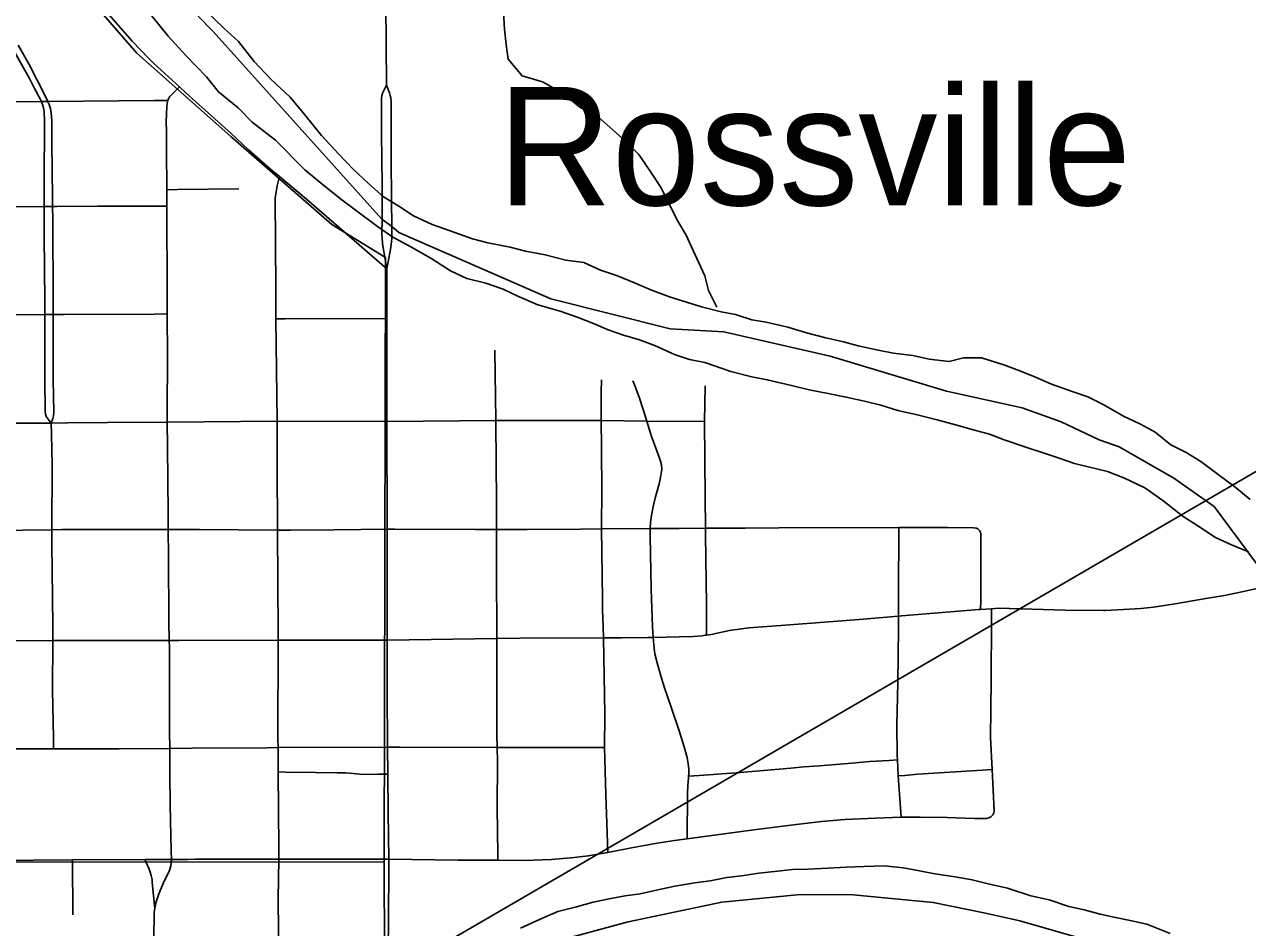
# Model space of a CAD drawing. Extents: x -87 to 2145, y -2128 to 440.
# Drawn here: x 184.5 to 206.04, y -1138.91 to -1123 of the extents above; entities that cross this region are included whole.
import ezdxf

# ---------------------------------------------------------------- set-up
doc = ezdxf.new("R2010")
doc.units = 0
for name, color, linetype in [('GM_X_City_Street', 7, 'Continuous'), ('GM_X_County_Road', 7, 'Continuous'), ('GM_X_Major_River', 7, 'Continuous'), ('GM_X_Minor_River', 7, 'Continuous'), ('GM_X_Rail_Line', 7, 'Continuous'), ('GM_X_State_Route', 7, 'Continuous'), ('GM_X_Township', 7, 'Continuous'), ('GM_X_Township_Text', 7, 'Continuous'), ('GM_X_Unincorporated_Text', 7, 'Continuous'), ('GM_X_US_Route', 7, 'Continuous'), ('SC_Scratch1', 7, 'Continuous')]:
    doc.layers.add(name, color=color, linetype=linetype)

msp = doc.modelspace()

# ---------------------------------------------------------------- linework, layer by layer
at = {"layer": 'GM_X_City_Street'}
for p, q in [((192.805, -1129.976), (192.785, -1128.737)), ((185.358, -1138.685), (185.349, -1137.714))]:
    msp.add_line(p, q, dxfattribs=at)
for points in [[(184.974, -1130.018), (184.888, -1129.902), (184.875, -1129.86), (184.869, -1129.815), (184.869, -1129.771), (184.862, -1129.295), (184.864, -1128.885), (184.863, -1128.154), (184.863, -1128.108), (184.863, -1127.872), (184.852, -1126.726), (184.852, -1126.365), (184.851, -1126.206), (184.851, -1126.106), (184.851, -1125.546), (184.858, -1124.939), (184.859, -1124.709), (184.849, -1124.53), (184.838, -1124.466), (184.826, -1124.427), (184.803, -1124.356), (184.784, -1124.32), (184.761, -1124.276), (184.745, -1124.242), (184.676, -1124.115), (184.584, -1123.938), (184.203, -1123.264)], [(184.974, -1130.018), (185.003, -1129.939), (185.016, -1129.894), (185.023, -1129.828), (185.011, -1129.264), (185.011, -1128.851), (185.008, -1128.273), (185.008, -1128.107), (185.009, -1127.588), (185.001, -1126.707), (185.001, -1126.438), (185, -1126.205), (184.999, -1126.039), (184.986, -1125.089), (184.987, -1124.775), (184.985, -1124.698), (184.976, -1124.55), (184.965, -1124.485), (184.952, -1124.445), (184.938, -1124.405), (184.915, -1124.356), (184.89, -1124.3), (184.728, -1123.978), (184.584, -1123.702), (184.393, -1123.361)], [(186.779, -1139.382), (186.787, -1138.703), (186.79, -1138.638), (186.8, -1138.568), (186.82, -1138.472), (186.873, -1138.315), (186.947, -1138.132), (186.995, -1138.028), (187.04, -1137.942), (187.063, -1137.884), (187.079, -1137.822), (187.092, -1137.706), (187.089, -1137.548), (187.07, -1136.751), (187.065, -1136.194), (187.061, -1135.752), (187.059, -1135.456), (187.058, -1134.887), (187.055, -1133.969), (187.053, -1133.848), (187.047, -1133.512), (187.038, -1132.365), (187.032, -1131.896), (187.035, -1131.614), (187.022, -1130.432), (187.019, -1130.001), (187.018, -1129.826), (187.02, -1128.844), (187.018, -1128.097), (187.017, -1127.751), (187.011, -1126.201), (187.009, -1125.91), (187.004, -1125.194), (187.004, -1124.882), (187.002, -1124.71), (187.006, -1124.58), (187.013, -1124.445), (187.018, -1124.385), (187.027, -1124.337), (187.044, -1124.297), (187.06, -1124.27), (187.081, -1124.248), (187.232, -1124.098)], [(181.8, -1124.364), (182.808, -1124.363), (183.078, -1124.363), (184.803, -1124.356), (184.866, -1124.356), (184.915, -1124.356)], [(184.915, -1124.356), (186.794, -1124.339), (187.027, -1124.337)], [(188.953, -1129.987), (188.928, -1128.181), (188.928, -1127.644), (188.917, -1126.058), (188.935, -1125.945), (188.953, -1125.842), (188.994, -1125.677)], [(187.009, -1125.91), (187.2, -1125.907), (188.28, -1125.89)], [(182.848, -1126.227), (184.851, -1126.206), (185, -1126.205), (185.073, -1126.204), (185.794, -1126.201), (186.803, -1126.201), (187.011, -1126.201)], [(166.98, -1128.204), (167.207, -1128.202), (169.625, -1128.188), (171.337, -1128.173), (171.467, -1128.173), (173.284, -1128.171), (173.611, -1128.17), (174.982, -1128.167), (175.624, -1128.165), (176.171, -1128.164), (177.381, -1128.16), (177.463, -1128.159), (177.559, -1128.158), (179.44, -1128.147), (180.486, -1128.133), (182.859, -1128.117), (184.863, -1128.108), (185.008, -1128.107), (185.203, -1128.106), (186.793, -1128.098), (187.018, -1128.097)], [(188.928, -1128.181), (189.094, -1128.181), (190.883, -1128.176)], [(194.719, -1135.733), (194.725, -1135.148), (194.698, -1133.804), (194.694, -1133.613), (194.684, -1133.306), (194.68, -1133.127), (194.678, -1132.701), (194.666, -1131.884), (194.664, -1131.786), (194.671, -1131.262), (194.664, -1130.442), (194.661, -1129.976), (194.657, -1129.473), (194.667, -1129.26)], [(196.173, -1137.341), (196.176, -1136.543), (196.183, -1136.402), (196.196, -1136.277), (196.199, -1136.239), (196.203, -1136.199), (196.2, -1136.109), (196.19, -1136.024), (196.171, -1135.913), (196.122, -1135.724), (196.04, -1135.458), (195.893, -1135.023), (195.776, -1134.684), (195.723, -1134.512), (195.642, -1134.245), (195.603, -1134.084), (195.589, -1133.985), (195.577, -1133.797), (195.565, -1133.607), (195.542, -1132.947), (195.52, -1132.014), (195.523, -1131.878), (195.525, -1131.769), (195.544, -1131.64), (195.581, -1131.464), (195.614, -1131.32), (195.653, -1131.195), (195.688, -1131.069), (195.711, -1130.94), (195.725, -1130.835), (195.721, -1130.754), (195.705, -1130.689), (195.679, -1130.617), (195.541, -1130.236), (195.461, -1129.984), (195.398, -1129.783), (195.326, -1129.565), (195.248, -1129.348), (195.214, -1129.274)], [(196.511, -1133.754), (196.512, -1133.494), (196.512, -1133.216), (196.494, -1131.99), (196.494, -1131.872), (196.492, -1131.324), (196.478, -1129.994), (196.492, -1129.363)], [(183.932, -1130.02), (184.797, -1130.019), (184.974, -1130.018), (185.269, -1130.017), (185.964, -1130.009), (187.019, -1130.001), (188.953, -1129.987)], [(192.805, -1129.976), (194.448, -1129.974), (194.661, -1129.976), (195.461, -1129.984), (196.478, -1129.994)], [(185.018, -1135.76), (185.013, -1135.569), (184.997, -1134.718), (185.004, -1133.851), (185.006, -1133.586), (184.991, -1132.612), (184.985, -1132.164), (184.987, -1131.899), (184.994, -1130.755), (184.979, -1130.214), (184.974, -1130.018)], [(182.921, -1131.924), (184.987, -1131.899), (185.16, -1131.897), (186.708, -1131.895), (187.032, -1131.896), (187.584, -1131.897), (188.958, -1131.904), (189.19, -1131.905), (189.956, -1131.899), (190.89, -1131.887)], [(190.89, -1131.887), (191.027, -1131.888), (192.439, -1131.892), (192.815, -1131.892), (193.358, -1131.892), (194.292, -1131.886), (194.666, -1131.884), (195.523, -1131.878), (196.032, -1131.875), (196.494, -1131.872), (197.196, -1131.869), (197.787, -1131.866), (199.9, -1131.859), (200.757, -1131.856), (201.213, -1131.862), (201.267, -1131.869), (201.293, -1131.882), (201.325, -1131.915)], [(199.94, -1136.961), (199.889, -1136.236), (199.875, -1135.951), (199.871, -1135.879), (199.866, -1135.341), (199.881, -1134.589), (199.894, -1133.641), (199.894, -1133.42), (199.895, -1132.865), (199.899, -1132.035), (199.9, -1131.859)], [(201.34, -1133.301), (201.341, -1133.145), (201.346, -1132.031), (201.341, -1131.968), (201.338, -1131.941), (201.325, -1131.915)], [(201.522, -1136.957), (201.558, -1136.923), (201.573, -1136.886), (201.577, -1136.849), (201.541, -1136.123), (201.512, -1135.559), (201.518, -1135.067), (201.524, -1134.544), (201.53, -1133.498), (201.531, -1133.289)], [(190.899, -1135.73), (191.105, -1135.73), (192.827, -1135.732), (194.719, -1135.733)], [(194.774, -1137.582), (194.742, -1136.565), (194.719, -1135.733)], [(196.199, -1136.239), (196.387, -1136.226), (197.035, -1136.181), (197.998, -1136.098), (198.227, -1136.076), (198.504, -1136.055), (199.075, -1136.008), (199.385, -1135.984), (199.729, -1135.961), (199.875, -1135.951)], [(188.973, -1136.166), (189.109, -1136.167), (189.63, -1136.173), (190.011, -1136.183), (190.156, -1136.183), (190.29, -1136.192), (190.407, -1136.202), (190.516, -1136.211), (190.728, -1136.207), (190.903, -1136.204)], [(199.889, -1136.236), (200.003, -1136.226), (200.233, -1136.207), (201.37, -1136.134), (201.541, -1136.123)], [(192.838, -1137.72), (193.313, -1137.725), (193.784, -1137.71), (194.185, -1137.675), (194.432, -1137.644), (194.774, -1137.582), (194.835, -1137.571), (195.19, -1137.504), (195.642, -1137.422), (195.95, -1137.371), (196.173, -1137.341), (197.349, -1137.187), (198.048, -1137.095), (198.537, -1137.036), (198.947, -1137.003), (199.488, -1136.977), (199.94, -1136.961), (200.277, -1136.96), (200.753, -1136.97), (201.228, -1136.987), (201.382, -1136.986), (201.441, -1136.984), (201.484, -1136.975), (201.522, -1136.957)], [(186.8, -1138.568), (186.755, -1138.113), (186.75, -1138.059), (186.736, -1137.987), (186.719, -1137.933), (186.7, -1137.88), (186.621, -1137.708)], [(188.983, -1139.409), (188.98, -1138.97), (188.972, -1138.403), (188.985, -1137.703)]]:
    msp.add_lwpolyline(points, dxfattribs=at)
at = {"layer": 'GM_X_County_Road'}
for p, q in [((190.802, -1126.441), (190.8, -1125.941)), ((190.882, -1127.699), (190.882, -1127.3)), ((190.883, -1128.176), (190.882, -1127.699)), ((188.953, -1129.987), (190.887, -1129.994)), ((190.89, -1131.887), (190.887, -1129.994)), ((190.891, -1133.841), (192.82, -1133.813)), ((183.933, -1135.761), (185.018, -1135.76)), ((188.97, -1135.737), (190.899, -1135.73)), ((190.903, -1136.204), (190.899, -1135.73))]:
    msp.add_line(p, q, dxfattribs=at)
for points in [[(190.879, -1124.069), (190.866, -1122.628), (190.86, -1121.781), (190.86, -1121.303), (190.882, -1120.869)], [(190.8, -1125.941), (190.8, -1125.819), (190.792, -1124.921), (190.788, -1124.35), (190.791, -1124.296), (190.799, -1124.248), (190.812, -1124.197), (190.879, -1124.069)], [(190.964, -1125.842), (190.961, -1125.605), (190.961, -1124.542), (190.962, -1124.347), (190.957, -1124.291), (190.946, -1124.246), (190.933, -1124.2), (190.879, -1124.069)], [(190.97, -1126.563), (190.966, -1126.079), (190.964, -1125.842)], [(190.802, -1126.749), (190.798, -1126.694), (190.799, -1126.646), (190.802, -1126.461), (190.802, -1126.441)], [(190.882, -1127.3), (190.809, -1126.859), (190.802, -1126.749)], [(190.882, -1127.3), (190.953, -1126.924), (190.97, -1126.767), (190.97, -1126.563)], [(190.887, -1129.994), (190.884, -1128.699), (190.883, -1128.176)], [(188.958, -1131.904), (188.958, -1131.884), (188.953, -1130.795), (188.953, -1129.987)], [(188.969, -1133.844), (188.969, -1133.722), (188.958, -1131.904)], [(190.891, -1133.841), (190.892, -1133.443), (190.891, -1132.391), (190.89, -1131.887)], [(182.921, -1133.851), (184.049, -1133.853), (185.004, -1133.851)], [(185.004, -1133.851), (185.62, -1133.849), (187.053, -1133.848)], [(187.053, -1133.848), (187.223, -1133.847), (188.969, -1133.844)], [(188.97, -1135.737), (188.968, -1135.584), (188.969, -1133.844)], [(188.969, -1133.844), (189.395, -1133.844), (190.808, -1133.841), (190.891, -1133.841)], [(190.899, -1135.73), (190.889, -1134.731), (190.891, -1133.841)], [(185.018, -1135.76), (185.252, -1135.76), (185.662, -1135.76), (186.17, -1135.759), (187.061, -1135.752)], [(187.061, -1135.752), (187.455, -1135.749), (188.778, -1135.738), (188.97, -1135.737)], [(188.973, -1136.166), (188.972, -1136.009), (188.97, -1135.737)], [(188.985, -1137.703), (188.983, -1137.51), (188.973, -1136.166)], [(190.918, -1137.702), (190.91, -1136.877), (190.903, -1136.204)], [(190.909, -1139.397), (190.92, -1137.941), (190.918, -1137.702)]]:
    msp.add_lwpolyline(points, dxfattribs=at)
at = {"layer": 'GM_X_Major_River'}
for points in [[(186.74, -1122.838), (187.037, -1123.202), (187.344, -1123.546), (187.711, -1123.92), (187.919, -1124.182), (188.266, -1124.466), (188.514, -1124.719), (188.922, -1125.034), (189.438, -1125.56), (189.776, -1125.834), (190.094, -1126.087), (190.353, -1126.28), (190.721, -1126.554), (190.989, -1126.747), (191.319, -1126.921), (191.677, -1127.125), (192.006, -1127.338), (192.295, -1127.471), (192.626, -1127.555), (192.935, -1127.658), (193.205, -1127.791), (193.544, -1127.935), (193.934, -1128.049), (194.254, -1128.162), (194.524, -1128.265), (194.783, -1128.377), (195.053, -1128.47), (195.333, -1128.553), (195.613, -1128.656), (195.952, -1128.81), (196.212, -1128.902), (196.482, -1128.955), (196.942, -1129.11), (197.312, -1129.203), (197.582, -1129.256), (198.012, -1129.36), (198.322, -1129.433), (198.653, -1129.497), (198.973, -1129.56), (199.293, -1129.633), (199.583, -1129.706), (199.883, -1129.799), (200.223, -1129.872), (200.554, -1129.955), (200.924, -1130.059), (201.234, -1130.142), (201.494, -1130.214), (201.753, -1130.317), (202.153, -1130.451)], [(201.037, -1128.868), (200.786, -1128.936), (200.435, -1128.893), (200.145, -1128.83), (199.804, -1128.786), (199.534, -1128.734), (199.184, -1128.66), (198.924, -1128.588), (198.614, -1128.515), (198.274, -1128.431), (197.944, -1128.328), (197.563, -1128.244), (197.313, -1128.202), (197.023, -1128.109), (196.773, -1128.057), (196.423, -1127.973), (196.163, -1127.89), (195.863, -1127.797), (195.533, -1127.674), (195.244, -1127.551), (194.944, -1127.428), (194.645, -1127.325), (194.355, -1127.192), (194.035, -1127.149), (193.674, -1127.055), (193.324, -1126.991), (193.054, -1126.918), (192.664, -1126.844), (192.394, -1126.772), (191.984, -1126.627), (191.684, -1126.524), (191.355, -1126.37), (191.096, -1126.198), (190.827, -1126.035), (190.569, -1125.802), (190.291, -1125.549), (190.033, -1125.276), (189.736, -1124.952), (189.439, -1124.589), (189.182, -1124.276), (188.844, -1123.962), (188.547, -1123.649), (188.27, -1123.295), (188.012, -1123.062), (187.694, -1122.749)], [(206.085, -1131.368), (205.817, -1131.145), (205.548, -1130.942), (205.22, -1130.699), (204.961, -1130.536), (204.692, -1130.404), (204.413, -1130.181), (204.154, -1130.038), (203.855, -1129.895), (203.496, -1129.692), (203.226, -1129.559), (202.967, -1129.467), (202.587, -1129.333), (202.308, -1129.21), (202.028, -1129.098), (201.748, -1128.995), (201.358, -1128.871), (201.037, -1128.868)], [(202.153, -1130.451), (202.443, -1130.544), (202.723, -1130.636), (202.993, -1130.729), (203.573, -1130.874), (203.872, -1130.987), (204.232, -1131.161), (204.55, -1131.384), (204.908, -1131.668), (205.167, -1131.831), (205.476, -1132.034), (205.755, -1132.166), (206.055, -1132.289)], [(204.675, -1139.011), (204.265, -1138.847), (203.975, -1138.784), (203.715, -1138.732), (203.445, -1138.669), (203.165, -1138.596), (202.894, -1138.534), (202.545, -1138.42), (202.224, -1138.347), (201.815, -1138.213), (201.474, -1138.139), (201.194, -1138.067), (200.894, -1138.014), (200.533, -1137.96), (200.263, -1137.907), (199.983, -1137.855), (199.642, -1137.821), (199.281, -1137.828), (198.97, -1137.845), (198.648, -1137.862), (198.297, -1137.878), (198.026, -1137.886), (197.765, -1137.913), (197.434, -1137.95), (197.132, -1137.997), (196.871, -1138.025), (196.579, -1138.082), (196.308, -1138.119), (195.956, -1138.176), (195.604, -1138.253), (195.343, -1138.31), (195.082, -1138.348), (194.83, -1138.395), (194.519, -1138.462), (194.227, -1138.539), (193.895, -1138.626), (193.572, -1138.763), (193.239, -1138.92)]]:
    msp.add_lwpolyline(points, dxfattribs=at)
at = {"layer": 'GM_X_Minor_River'}
msp.add_lwpolyline([(196.697, -1127.975), (196.551, -1127.684), (196.484, -1127.424), (196.309, -1127.043), (196.153, -1126.711), (196.007, -1126.46), (195.87, -1126.189), (195.714, -1125.878), (195.547, -1125.617), (195.322, -1125.285), (194.975, -1124.952), (194.609, -1124.628), (194.281, -1124.454), (193.973, -1124.201), (193.625, -1124.007), (193.266, -1123.903), (193.019, -1123.61), (192.983, -1123.351), (192.957, -1123.081), (192.932, -1122.672)], dxfattribs=at)
at = {"layer": 'GM_X_Rail_Line'}
msp.add_line((190.836, -1137.753), (190.844, -1139.387), dxfattribs=at)
for points in [[(166.377, -1091.529), (167.392, -1097.244), (169.615, -1103.651), (170.389, -1104.911), (171.702, -1106.32), (176.685, -1110.221), (177.759, -1111.959), (180.569, -1116.516), (182.278, -1117.852), (183.581, -1120.165), (186.482, -1123.5), (188.14, -1124.969), (189.917, -1126.522), (190.859, -1127.101), (190.836, -1137.753)], [(177.453, -1139.385), (177.477, -1137.742), (190.836, -1137.753)]]:
    msp.add_lwpolyline(points, dxfattribs=at)
at = {"layer": 'GM_X_State_Route'}
for p, q in [((190.882, -1127.699), (190.882, -1127.3)), ((190.883, -1128.176), (190.882, -1127.699))]:
    msp.add_line(p, q, dxfattribs=at)
for points in [[(186.849, -1123.746), (186.766, -1123.665), (186.685, -1123.586), (186.552, -1123.448), (186.402, -1123.29), (185.99, -1122.823), (185.755, -1122.549), (185.537, -1122.304), (185.195, -1121.908), (184.918, -1121.581), (184.63, -1121.253), (184.105, -1120.644), (183.502, -1119.952), (183.213, -1119.616), (182.91, -1119.27)], [(190.882, -1127.3), (189.473, -1126.075), (188.994, -1125.677), (188.843, -1125.551), (188.449, -1125.205), (188.136, -1124.915), (187.685, -1124.508), (187.344, -1124.201), (187.232, -1124.098), (186.849, -1123.746)], [(190.887, -1129.994), (190.884, -1128.699), (190.883, -1128.176)], [(192.805, -1130.003), (192.805, -1129.976), (190.887, -1129.994)], [(192.82, -1133.813), (192.818, -1132.534), (192.815, -1131.892), (192.813, -1131.421), (192.805, -1130.003)]]:
    msp.add_lwpolyline(points, dxfattribs=at)
at = {"layer": 'GM_X_Township'}
for points in [[(184.313, -1118.076), (184.523, -1119.206), (186.334, -1121.552), (187.743, -1123.038), (187.826, -1123.121), (190.796, -1126.427), (190.964, -1126.549), (191.095, -1126.663), (193.775, -1127.829), (195.874, -1128.357), (196.818, -1128.411), (198.689, -1128.84), (200.739, -1129.46), (202.07, -1129.753), (202.759, -1130), (203.428, -1130.316), (203.777, -1130.44), (204.744, -1130.989), (205.451, -1131.486), (206.466, -1132.857)], [(203.808, -1139.298), (202.028, -1138.79), (201.427, -1138.654), (200.507, -1138.465), (199.094, -1138.331), (198.171, -1138.322), (196.785, -1138.459), (195.136, -1138.803), (192.987, -1139.385)]]:
    msp.add_lwpolyline(points, dxfattribs=at)
at = {"layer": 'GM_X_Township_Text'}
for points in [[(184.313, -1118.076), (184.523, -1119.206), (186.334, -1121.552), (187.743, -1123.038), (187.826, -1123.121), (190.796, -1126.427), (190.964, -1126.549), (191.095, -1126.663), (193.775, -1127.829), (195.874, -1128.357), (196.818, -1128.411), (198.689, -1128.84), (200.739, -1129.46), (202.07, -1129.753), (202.759, -1130), (203.428, -1130.316), (203.777, -1130.44), (204.744, -1130.989), (205.451, -1131.486), (206.466, -1132.857)], [(203.808, -1139.298), (202.028, -1138.79), (201.427, -1138.654), (200.507, -1138.465), (199.094, -1138.331), (198.171, -1138.322), (196.785, -1138.459), (195.136, -1138.803), (192.987, -1139.385)]]:
    msp.add_lwpolyline(points, dxfattribs=at)
at = {"layer": 'GM_X_US_Route'}
for points in [[(203.532, -1133.319), (203.962, -1133.299), (204.163, -1133.288), (204.386, -1133.262), (204.802, -1133.2), (205.303, -1133.112), (205.635, -1133.054), (205.938, -1132.992), (206.389, -1132.89), (206.472, -1132.871), (206.738, -1132.818), (206.954, -1132.773), (207.706, -1132.615), (207.732, -1132.61)], [(196.486, -1133.758), (196.511, -1133.754), (196.597, -1133.741), (196.918, -1133.671), (197.257, -1133.626), (197.821, -1133.584), (198.741, -1133.514), (199.202, -1133.478), (199.894, -1133.42), (199.947, -1133.416), (201.307, -1133.303), (201.34, -1133.301)], [(201.34, -1133.301), (201.531, -1133.289), (201.65, -1133.282), (202.833, -1133.317), (203.505, -1133.321), (203.532, -1133.319)], [(192.82, -1133.813), (193.645, -1133.803), (194.266, -1133.807), (194.698, -1133.804), (195.015, -1133.803), (195.483, -1133.799), (195.577, -1133.797), (196.034, -1133.785), (196.279, -1133.777), (196.436, -1133.766), (196.486, -1133.758)], [(192.837, -1137.615), (192.83, -1136.798), (192.832, -1135.979), (192.827, -1135.732), (192.823, -1135.503), (192.823, -1134.88), (192.82, -1133.813)], [(177.527, -1137.76), (180.654, -1137.744), (181.245, -1137.741), (182.303, -1137.734), (183.931, -1137.725), (183.956, -1137.724), (185.349, -1137.714), (186.621, -1137.708), (187.092, -1137.706), (187.38, -1137.705)], [(187.38, -1137.705), (187.511, -1137.704), (188.985, -1137.703)], [(188.985, -1137.703), (190.77, -1137.702), (190.918, -1137.702)], [(190.918, -1137.702), (192.142, -1137.721), (192.838, -1137.72), (192.837, -1137.615)]]:
    msp.add_lwpolyline(points, dxfattribs=at)
at = {"layer": 'SC_Scratch1'}
msp.add_line((902.065, -726.16), (-86.991, -1301.38), dxfattribs=at)

# ---------------------------------------------------------------- texts
at = {"layer": 'GM_X_Unincorporated_Text'}
msp.add_text('Rossville', height=2.085, rotation=0, dxfattribs=at).set_placement((192.834, -1126.182))

doc.saveas('drawing.dxf')
